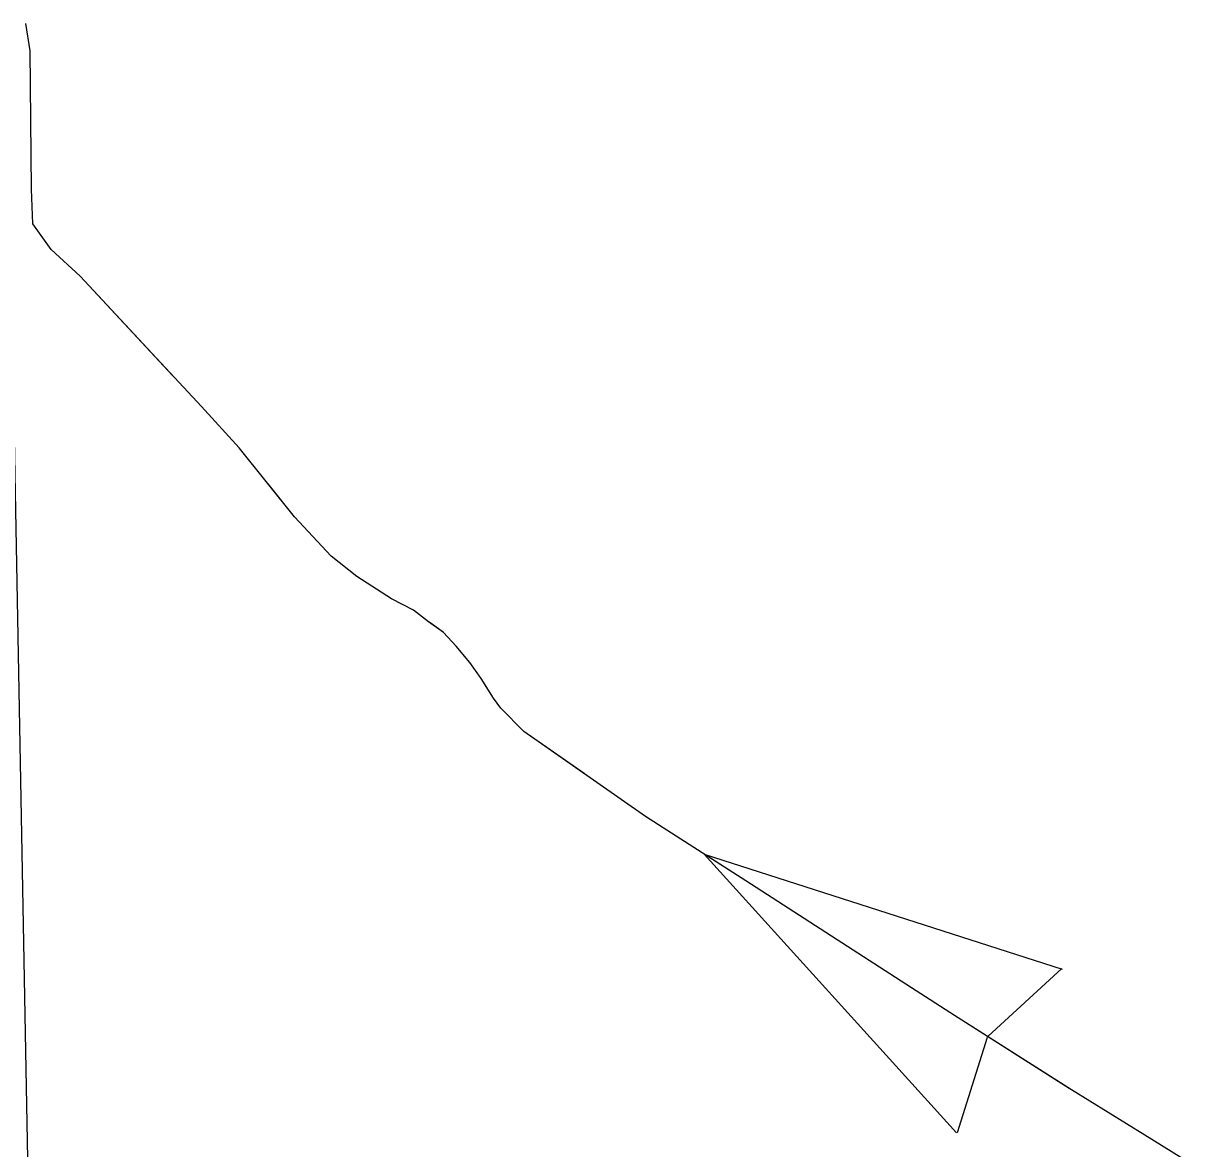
# Model space of a CAD drawing. Extents: x 1084508 to 1142749, y 1057638 to 1093403.
# Drawn here: x 1130895.9 to 1131230.4, y 1076601.5 to 1076924.2 of the extents above; entities that cross this region are included whole.
import ezdxf

# ---------------------------------------------------------------- set-up
doc = ezdxf.new("R2010")
doc.units = 0
doc.layers.add('Level 43', color=7, linetype='Continuous')
doc.layers.add('Level 5', color=7, linetype='Continuous')

msp = doc.modelspace()

# ---------------------------------------------------------------- linework, layer by layer
at = {"layer": 'Level 43'}
for p, q in [((1131090.99, 1076685.97), (1131163.29, 1076606.11)), ((1131090.99, 1076685.97), (1131193.53, 1076652.96)), ((1131193.47, 1076653.2), (1131172.33, 1076633.81)), ((1131163.53, 1076606.15), (1131172.13, 1076633.49))]:
    msp.add_line(p, q, dxfattribs=at)
for points in [[(1131230.36, 1076597.23), (1131217.18, 1076605.38), (1131196.25, 1076618.37), (1131162.73, 1076639.71), (1131150.33, 1076647.66), (1131102.85, 1076678.31), (1131074.18, 1076696.73), (1131039.3, 1076721.17), (1131032.71, 1076727.77), (1131030.58, 1076730.67), (1131027.09, 1076736.3), (1131023.8, 1076740.95), (1131019.92, 1076745.61), (1131016.24, 1076749.49), (1131011.97, 1076752.59), (1131007.71, 1076755.89), (1131001.32, 1076759.19), (1130991.44, 1076765.59), (1130984.07, 1076771.41), (1130973.61, 1076782.65), (1130957.72, 1076802.44), (1130946.87, 1076814.27), (1130912.18, 1076851.7), (1130903.85, 1076859.27), (1130898.62, 1076866.64), (1130898.19, 1076876.62), (1130897.86, 1076916.23), (1130896.54, 1076924.15)], [(1130938.61, 1076823.18), (1130912.18, 1076851.7), (1130903.85, 1076859.27), (1130898.62, 1076866.64), (1130898.19, 1076876.62), (1130897.86, 1076916.23), (1130896.54, 1076924.15)], [(1131012.7, 1076752.06), (1131011.97, 1076752.59), (1131007.71, 1076755.89), (1131001.32, 1076759.19), (1130991.44, 1076765.59), (1130984.07, 1076771.41), (1130973.61, 1076782.65), (1130966, 1076792.12)], [(1131056.59, 1076709.05), (1131039.3, 1076721.17), (1131032.71, 1076727.77), (1131030.58, 1076730.67), (1131027.09, 1076736.3), (1131023.8, 1076740.95), (1131019.92, 1076745.61), (1131016.24, 1076749.49), (1131012.7, 1076752.06)], [(1131195.58, 1076618.8), (1131162.73, 1076639.71), (1131150.33, 1076647.66), (1131102.85, 1076678.31), (1131090.97, 1076685.94)]]:
    msp.add_lwpolyline(points, dxfattribs=at)
at = {"layer": 'Level 5'}
msp.add_lwpolyline([(1130892.26, 1076856.84), (1130906.01, 1076113.04)], dxfattribs=at)

doc.saveas('drawing.dxf')
